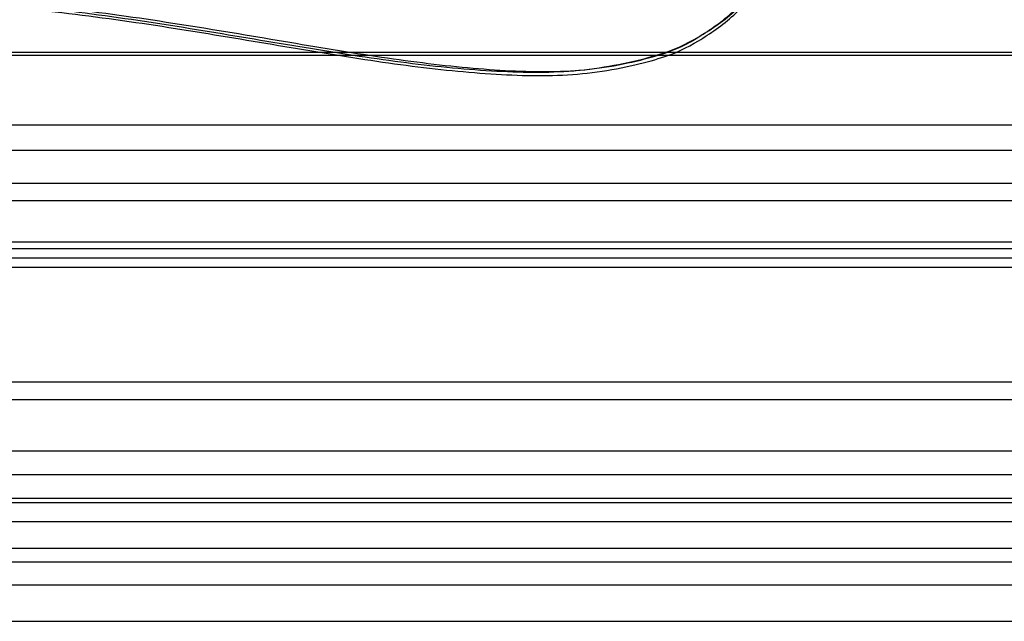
# Model space of a CAD drawing. Header units: millimetres. Extents: x -200 to 200, y -75 to 78.
# Tile 258 of 357: x 178.72 to 185.53, y -75.48 to -71.32. Entities that reach past the tile are written whole.
import ezdxf

# ---------------------------------------------------------------- set-up
doc = ezdxf.new("R2010")
doc.units = ezdxf.units.MM
doc.header["$MEASUREMENT"] = 0
doc.layers.add('DEFAULT', color=8, linetype='Continuous')
doc.layers.add('LAYER 01', color=21, linetype='Continuous')

msp = doc.modelspace()

# ---------------------------------------------------------------- linework, layer by layer
at = {"layer": 'DEFAULT'}
for points, weights in [([(172.9466, -66.9961, 11.2848), (172.6622, -66.9544, 11.4406), (171.2496, -68.8563, 11.7375), (171.8098, -72.8843, 10.0291), (177.8849, -70.0079, 11.2491), (183.96, -72.8843, 10.0291), (184.5201, -68.8563, 11.7375), (183.1076, -66.9544, 11.4406), (182.8232, -66.9961, 11.2848)], [0.973327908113, 0.970579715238, 0.973458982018, 1.02054266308, 0.986470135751, 1.02054266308, 0.973458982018, 0.970579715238, 0.973327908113]), ([(172.9466, -67.0843, 10.8543), (172.6605, -67.0666, 11.002), (171.2488, -68.9749, 11.1555), (171.8103, -72.9271, 9.2258), (177.8849, -70.0687, 10.6214), (183.9595, -72.9271, 9.2258), (184.5209, -68.9749, 11.1555), (183.1093, -67.0666, 11.002), (182.8232, -67.0843, 10.8543)], [0.985022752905, 0.984897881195, 0.985028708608, 0.987168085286, 0.9856199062, 0.987168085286, 0.985028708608, 0.984897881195, 0.985022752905]), ([(172.9466, -67.137, 10.4239), (172.6588, -67.1416, 10.5632), (171.248, -69.0453, 10.5736), (171.8108, -72.9179, 8.3949), (177.8849, -70.0811, 9.9909), (183.9589, -72.9179, 8.3949), (184.5217, -69.0453, 10.5736), (183.111, -67.1416, 10.5632), (182.8232, -67.137, 10.4239)], [1, 1.00255651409, 0.999878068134, 0.956078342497, 0.987774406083, 0.956078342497, 0.999878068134, 1.00255651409, 1])]:
    msp.add_rational_spline(points, weights, degree=3, knots=[0, 0, 0, 0, 0.756847, 2.817538, 6.793249, 10.768959, 12.82965, 13.586497, 13.586497, 13.586497, 13.586497], dxfattribs=at)
at = {"layer": 'LAYER 01'}
for p, q in [((-200, -71.5477, 55.5629), (200, -71.5477, 55.5629)), ((-200, -71.5683, 61.6359), (200, -71.5683, 61.6359)), ((-200, -72.0498, 41.2618), (200, -72.0498, 41.2618)), ((-200, -72.2259, 47.8949), (200, -72.2259, 47.8949)), ((-200, -72.4546, 41.425), (200, -72.4546, 41.425)), ((-200, -72.5745, 49.4761), (200, -72.5745, 49.4761)), ((-200, -72.8594, 41.5882), (200, -72.8594, 41.5882)), ((-200, -72.9053, 58.7864), (200, -72.9053, 58.7864)), ((-200, -72.9702, 59.218), (200, -72.9702, 59.218)), ((-200, -73.0351, 59.6496), (200, -73.0351, 59.6496)), ((-200, -73.8259, 43.8604), (200, -73.8259, 43.8604)), ((-200, -73.948, 55.9678), (200, -73.948, 55.9678)), ((-200, -74.3037, 55.7148), (200, -74.3037, 55.7148)), ((-200, -74.4659, 46.9422), (200, -74.4659, 46.9422)), ((-200, -74.6291, 46.5373), (200, -74.6291, 46.5373)), ((-200, -74.6594, 55.4618), (200, -74.6594, 55.4618)), ((-200, -74.7923, 46.1325), (200, -74.7923, 46.1325)), ((-200, -74.9748, 49.881), (200, -74.9748, 49.881)), ((-200, -75.0701, 53.0271), (200, -75.0701, 53.0271)), ((-200, -75.2278, 50.2366), (200, -75.2278, 50.2366)), ((-200, -75.4808, 50.5923), (200, -75.4808, 50.5923))]:
    msp.add_line(p, q, dxfattribs=at)

doc.saveas('drawing.dxf')
